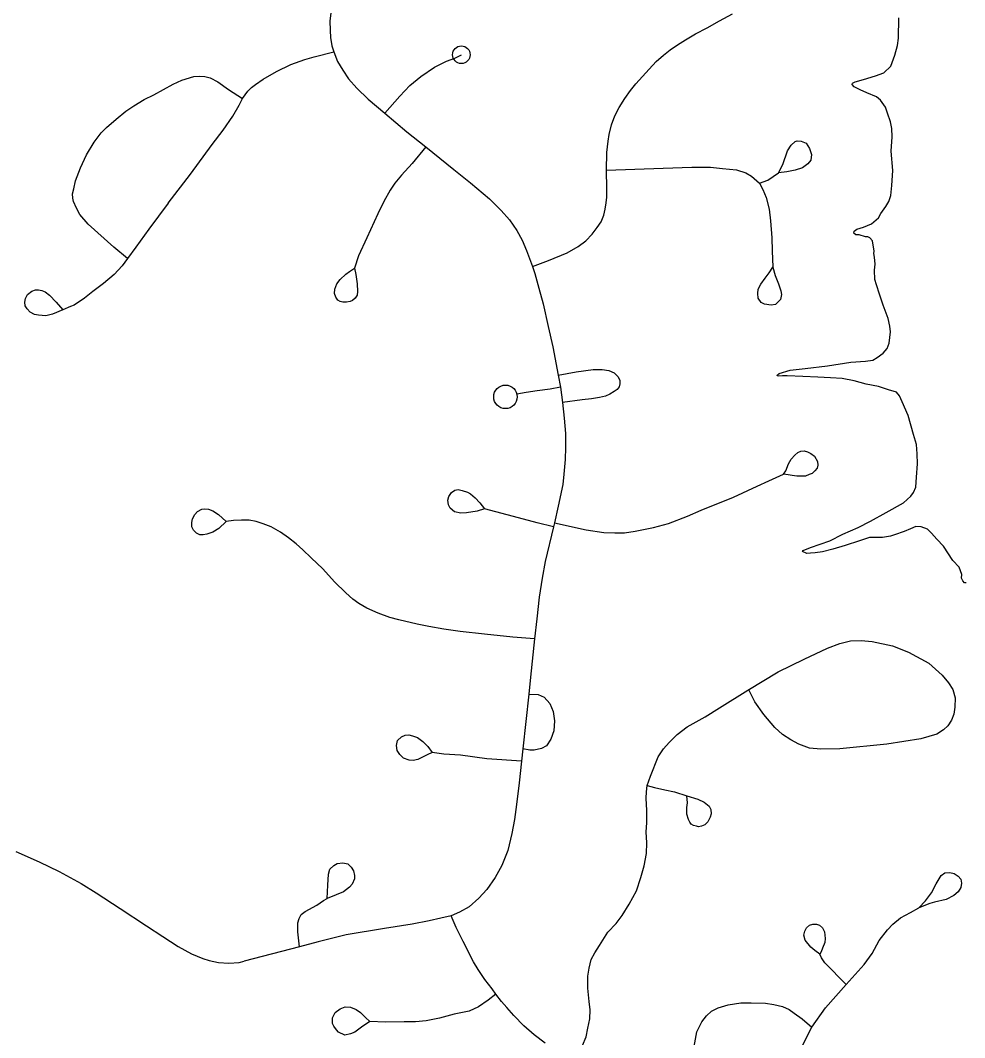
# Model space of a CAD drawing. Extents: x 653372 to 905732, y 627442 to 787275.
# Drawn here: x 662404 to 665084, y 780825 to 783713 of the extents above; entities that cross this region are included whole.
import ezdxf

# ---------------------------------------------------------------- set-up
doc = ezdxf.new("R2010")
doc.units = 0
for name, color, linetype in [('31', 7, 'Continuous'), ('33', 7, 'Continuous'), ('34', 7, 'Continuous'), ('35', 7, 'Continuous')]:
    doc.layers.add(name, color=color, linetype=linetype)

msp = doc.modelspace()

# ---------------------------------------------------------------- linework, layer by layer
at = {"layer": '31'}
msp.add_lwpolyline([(662391.5, 781354.1), (662457.3, 781324.4), (662514.2, 781297.2), (662576.7, 781262.8), (662619.5, 781236.3), (662687.9, 781192.3), (662762.1, 781142.8), (662808.2, 781112), (662852.3, 781083.7), (662889.9, 781063.1), (662922.4, 781050.1), (662940.3, 781044.3), (662966.3, 781039), (662996.2, 781036.6), (663024.8, 781038.8), (663039.8, 781042.8)], dxfattribs=at)
at = {"layer": '33'}
for points in [[(663286.4, 783741.3), (663282.9, 783711.8), (663283.4, 783684.1), (663284.7, 783664.8), (663287.9, 783640.9), (663293.8, 783624), (663304.5, 783596.6), (663319.2, 783571.7), (663335.2, 783546.8), (663359.5, 783520.8), (663391.4, 783488.9), (663438.4, 783449.6), (663500.5, 783396.9), (663554.5, 783354.1), (663634.3, 783289.3), (663681.9, 783251.9), (663735.2, 783206.6), (663768.9, 783173.4), (663791.9, 783147), (663812.9, 783116.1), (663828.1, 783088.6), (663840.8, 783059.9), (663857.3, 783014.2), (663864.5, 782994.9), (663875.2, 782953.1), (663887.4, 782908.3), (663902.2, 782843.6), (663915.2, 782785.9), (663930.2, 782705.7), (663936.9, 782671.4), (663943.1, 782628.6), (663947.8, 782583.9), (663951, 782540), (663951.1, 782500.1), (663950, 782466), (663946.9, 782425), (663943.4, 782395.5), (663930, 782333.9), (663920, 782286.6)], [(663857.3, 783014.2), (663903.3, 783031), (663955.9, 783053.4), (663987.6, 783070.7), (664009.2, 783086.8), (664027.3, 783105.7), (664040.9, 783125.1), (664052.1, 783141), (664060.4, 783159.9), (664063.9, 783177.4), (664066.4, 783194.8), (664068.2, 783211.4), (664068.2, 783235.4), (664067.5, 783287.6), (664068.7, 783337.9), (664071.9, 783369.9), (664074.8, 783388.7), (664081.8, 783416.8), (664091.6, 783441.6), (664103.7, 783465.6), (664119.4, 783491.1), (664135.7, 783514), (664150.9, 783532.4), (664188.5, 783574.6), (664208.3, 783595.8), (664229.3, 783614), (664247.9, 783629), (664269.5, 783644), (664292, 783657.9), (664320.4, 783674.3), (664353.4, 783691.6), (664388.4, 783711.7), (664424.7, 783731.4)], [(662824, 783193.7), (662887, 783276.1), (662948.6, 783360.8), (662979.9, 783401.5), (663007.1, 783441.3), (663024.8, 783472.6), (663034.8, 783491.6), (663049.8, 783512), (663059.8, 783522.3), (663071.1, 783530.8), (663093.1, 783546), (663131.2, 783567.8), (663171.5, 783587.3), (663211.7, 783601.6), (663238, 783609.6), (663293.8, 783624)], [(664555.7, 783280), (664568.1, 783303.7), (664580.9, 783342.9), (664591.8, 783358.9), (664602.5, 783368.9), (664609.1, 783371.3), (664620.1, 783369.7), (664634.2, 783364.1), (664644.1, 783349.5), (664649.5, 783331.8), (664647.7, 783316.2), (664638.9, 783306.1), (664623.6, 783294.2), (664602.7, 783287.7), (664579.2, 783283.2), (664555.7, 783280)], [(663554.5, 783354.1), (663515.8, 783307.1), (663485.7, 783274), (663466.5, 783250.8), (663453.5, 783230.9), (663435.8, 783199.2), (663418.4, 783163.5), (663387.7, 783095.8), (663363.7, 783044.8), (663352, 783009.4)], [(664067.5, 783287.6), (664228.1, 783293.8), (664309.4, 783296.6), (664362.6, 783295.9), (664396.3, 783292.9), (664436.4, 783288.9), (664462.8, 783280.3), (664478.8, 783270.7), (664493.9, 783257.2), (664502.2, 783251.1), (664511.4, 783232.7), (664521.1, 783210.3), (664529.2, 783176.9), (664533.4, 783144.3), (664536.5, 783095.5), (664537.4, 783059.1), (664539.2, 783012.6)], [(664502.2, 783251.1), (664525.8, 783259.5), (664555.7, 783280)], [(663352, 783009.4), (663356.3, 782991.7), (663360.4, 782965), (663361.1, 782943.8), (663359.9, 782932.8), (663354.7, 782924.2), (663347, 782917.8), (663339.9, 782914.5), (663329.7, 782913), (663319.1, 782912.9), (663311.7, 782915.3), (663305.2, 782919), (663299.2, 782927.2), (663296, 782937.4), (663296.4, 782950.2), (663302.6, 782965), (663311.8, 782977.5), (663327.7, 782992.1), (663338.5, 783000.1), (663352, 783009.4)], [(664539.2, 783012.6), (664546.3, 782989), (664556, 782964.7), (664562.5, 782945.6), (664564.2, 782935.2), (664561.3, 782920.2), (664547.3, 782906.3), (664534.7, 782904.2), (664515.9, 782907.4), (664506.3, 782912.2), (664497.6, 782924.8), (664496.7, 782937.9), (664498.3, 782949.5), (664505.3, 782964.2), (664517.5, 782981.4), (664529, 782996.7), (664539.2, 783012.6)], [(663930.2, 782705.7), (663981.4, 782715.2), (664029.5, 782721.8), (664055.2, 782722.4), (664073.8, 782719.4), (664089.5, 782712.3), (664101, 782701.2), (664105.2, 782691.1), (664105.3, 782681.3), (664103.3, 782673.1), (664097.5, 782665.3), (664089.3, 782659.3), (664077.3, 782652), (664065, 782646.1), (664047.6, 782642.1), (664024.9, 782638.3), (663998.5, 782636), (663943.1, 782628.6)], [(663936.9, 782671.4), (663907.3, 782666.1), (663871.1, 782661), (663839.4, 782656.7), (663813.2, 782652.2)], [(664569.7, 782425), (664576.5, 782434.6), (664584.3, 782454.5), (664591.8, 782467.2), (664601.9, 782478.6), (664610.6, 782486.2), (664619.1, 782490.5), (664628.9, 782490.8), (664637.9, 782488.6), (664647.5, 782483.8), (664657.6, 782475.7), (664666.3, 782461.1), (664667.3, 782450.7), (664665.1, 782442.3), (664658.4, 782434.7), (664651, 782427.1), (664643.1, 782423.5), (664631.9, 782419.3), (664622.2, 782418.9), (664607.9, 782419.3), (664594.3, 782421), (664582.7, 782423.3), (664569.7, 782425)], [(663920, 782286.6), (664010.1, 782267.1), (664059.9, 782259.7), (664091, 782258.2), (664118.3, 782258), (664149, 782262.9), (664201.3, 782273.7), (664243.8, 782284.7), (664297, 782305.2), (664336.5, 782322.2), (664428.2, 782359.8), (664494.7, 782390.3), (664528.3, 782406.1), (664569.7, 782425)], [(663721.2, 782326.5), (663700.7, 782320.1), (663670.6, 782314.8), (663653.8, 782314), (663635.8, 782318.1), (663624.2, 782328.1), (663619.2, 782338), (663616.9, 782350.9), (663619.9, 782361.4), (663627.8, 782373), (663636.8, 782379.4), (663647, 782381.3), (663657.9, 782378.8), (663672.8, 782373.5), (663681.5, 782368.8), (663694.4, 782357.4), (663708.1, 782343.3), (663721.2, 782326.5)], [(662988.4, 782290.5), (662967.1, 782270.8), (662950, 782259.8), (662933.5, 782254.1), (662922.8, 782252.3), (662913.6, 782253), (662904, 782257.2), (662895.9, 782265.9), (662890.9, 782275.7), (662890.4, 782287.2), (662892.5, 782298.2), (662899.4, 782310.3), (662907.2, 782318.9), (662919.3, 782325.2), (662927.3, 782326.3), (662937.8, 782325.1), (662950, 782320.3), (662966.1, 782310.6), (662988.4, 782290.5)], [(663916.9, 782275.2), (663870.5, 782286.3), (663817.5, 782300.7), (663721.2, 782326.5)], [(663863.4, 781957.2), (663801.5, 781961.7), (663721.5, 781970.7), (663652.4, 781978.5), (663606.3, 781985.2), (663563.3, 781992.7), (663530.4, 781999), (663478.4, 782011.1), (663452.6, 782018.1), (663419.4, 782030.5), (663387.6, 782044.3), (663365.1, 782057.3), (663347.8, 782069.8), (663328.3, 782087.6), (663296.1, 782119), (663262.4, 782156.2), (663229.8, 782187.6), (663206.2, 782210), (663186.9, 782226.9), (663165.3, 782244.3), (663142.8, 782259.8), (663115.9, 782275.2), (663093.7, 782283.8), (663073.1, 782290.1), (663053.8, 782293.8), (663031.8, 782294.5), (663009.2, 782293.4), (662988.4, 782290.5)], [(663920, 782286.6), (663916.9, 782275.2), (663893.7, 782176.7), (663885.3, 782130), (663876.6, 782075.6), (663869.6, 782014.3), (663863.4, 781957.2), (663851.7, 781848.2), (663847.5, 781800.6), (663830.3, 781644.8), (663825.9, 781610.2), (663819.6, 781549.1), (663811.9, 781486.9), (663806.1, 781444.6), (663798.5, 781405), (663787.4, 781356.9), (663770.7, 781314.2), (663751.7, 781280.1), (663728.1, 781245.4), (663705.5, 781221), (663677.8, 781196.7), (663650.3, 781181.5), (663626.5, 781170.8), (663597.4, 781164.9), (663564.2, 781157.1), (663515.7, 781147.7), (663438, 781134.8), (663328.5, 781117.4), (663249.2, 781097.1), (663196.4, 781083.5), (663039.8, 781042.8)], [(664468.5, 781811.3), (664555, 781863.3), (664628.1, 781900), (664694.7, 781931.2), (664730.1, 781943.8), (664760.2, 781951.3), (664790.1, 781952.3), (664821.2, 781949.5), (664878.7, 781938), (664924.9, 781919.7), (664982.4, 781888.1), (665020.3, 781854.5), (665038.5, 781832.5), (665050.2, 781813.3), (665056.7, 781789.7), (665056.5, 781763.7), (665053.3, 781743.7), (665046.3, 781726.4), (665036.1, 781710.4), (665024.1, 781699.1), (665004.9, 781686.7), (664959.7, 781673.7), (664863.1, 781658.5), (664729.6, 781645.6), (664676.2, 781643.9), (664643.2, 781647.5), (664613, 781658.8), (664590.7, 781670.5), (664567.1, 781686.2), (664545, 781705.7), (664513.7, 781742.4), (664488.8, 781778.8), (664471.2, 781812.8)], [(663999.5, 780803.1), (664010, 780828.1), (664014.6, 780852), (664020, 780879.2), (664021.4, 780904.5), (664018.2, 780927.9), (664014.8, 780965.7), (664014.5, 781000.2), (664018.5, 781022.8), (664024.4, 781047.3), (664034.7, 781065.8), (664047.7, 781086.9), (664070.9, 781124.5), (664095, 781149.8), (664111.9, 781172.2), (664131.7, 781204.1), (664153, 781242.4), (664165.2, 781279.7), (664174.6, 781313.2), (664180.9, 781348.1), (664182.4, 781378.6), (664180.1, 781409.9), (664182.2, 781435.1), (664181.9, 781470.2), (664179.7, 781504.7), (664180.9, 781523.5), (664183.4, 781541), (664192.7, 781568), (664214.4, 781622.2), (664229.4, 781645.1), (664245.5, 781662.8), (664268.3, 781686.2), (664296.9, 781707.4), (664347.1, 781736.4), (664388.4, 781761.1), (664468.5, 781811.3), (664471.2, 781812.8)], [(663572.6, 781635.2), (663558.2, 781627.9), (663532.1, 781615.1), (663518.5, 781612.3), (663507.6, 781613.3), (663491.7, 781618.9), (663481.1, 781629.5), (663473.7, 781640.7), (663471.3, 781655), (663474.9, 781668.4), (663485.8, 781678.9), (663496.2, 781684.4), (663506.5, 781684.7), (663516.8, 781682.5), (663530.8, 781677.6), (663545.9, 781666.2), (663560.2, 781651.6), (663572.6, 781635.2)], [(663825.9, 781610.2), (663728.3, 781617), (663652.8, 781627), (663605.9, 781630.3), (663572.6, 781635.2)], [(664183.4, 781541), (664204.1, 781535.4), (664232.9, 781529.2), (664260.1, 781522.7), (664295.7, 781512.2)], [(664295.7, 781512.2), (664327.2, 781502.3), (664344.5, 781494), (664359.3, 781482.5), (664363.5, 781473), (664364.7, 781460.3), (664362, 781451.4), (664354.7, 781437.8), (664346.7, 781429.8), (664337.6, 781425.6), (664329, 781424.2), (664323.3, 781425.2), (664314.8, 781427.5), (664308.3, 781431.4), (664303.6, 781437.2), (664300.2, 781444.7), (664295.3, 781459.5), (664295.9, 781478.3), (664297.1, 781492.2), (664295.7, 781512.2)], [(662391.5, 781354.1), (662457.3, 781324.4), (662514.2, 781297.2), (662576.7, 781262.8), (662619.5, 781236.3), (662687.9, 781192.3), (662762.1, 781142.8), (662808.2, 781112), (662852.3, 781083.7), (662889.9, 781063.1), (662922.4, 781050.1), (662940.3, 781044.3), (662966.3, 781039), (662996.2, 781036.6), (663024.8, 781038.8), (663039.8, 781042.8)], [(664953.9, 781193.8), (664972.5, 781213.3), (664989.6, 781236.4), (665003.3, 781261.7), (665016.8, 781285.5), (665027.9, 781293.4), (665042.3, 781294), (665054.5, 781291.1), (665065.6, 781283.5), (665073, 781275.1), (665074.8, 781264.2), (665072.8, 781251.4), (665065.3, 781238.8), (665053.1, 781228.4), (665031.2, 781217.7), (664998.1, 781210), (664985.1, 781206.2), (664953.9, 781193.8)], [(664554.9, 780658.6), (664610.9, 780776.6), (664650.3, 780854.6), (664688.9, 780910), (664748, 780976.6), (664798.5, 781033.2), (664821, 781064.4), (664841.7, 781101.1), (664865.2, 781131.2), (664880.1, 781147.7), (664902.2, 781165.1), (664929.9, 781180.7), (664953.9, 781193.8)], [(663893.5, 780809.3), (663862.1, 780833.4), (663833.2, 780859.2), (663804.4, 780888), (663784.9, 780910.6), (663769.4, 780928.2), (663753.4, 780948.3), (663743.2, 780963.5), (663722.6, 780990.1), (663703.3, 781018.6), (663690.3, 781041), (663660.6, 781098), (663641, 781137.7), (663626.5, 781170.8)], [(664672.9, 781062.2), (664658.9, 781072.9), (664647.3, 781081.9), (664631.5, 781102), (664627.8, 781116), (664630.2, 781127.2), (664635.1, 781136.8), (664644.1, 781144.8), (664653.4, 781147.6), (664663.2, 781147.8), (664672.3, 781144.4), (664680.3, 781137), (664686.2, 781126), (664688.2, 781106.9), (664686.8, 781095.7), (664680.1, 781078.9), (664676.7, 781068.7), (664672.9, 781062.2)], [(664748, 780976.6), (664687.6, 781037.5), (664677.8, 781051.7), (664672.9, 781062.2)], [(663753.4, 780948.3), (663731.6, 780931.9), (663704.4, 780913.2), (663678.3, 780900.7), (663635.1, 780891.8), (663594.1, 780880.5), (663555.6, 780873.1), (663525.8, 780870.1), (663493, 780870.3), (663440.7, 780869.5), (663396.2, 780870.8)], [(663396.2, 780870.8), (663372.3, 780855.2), (663353.1, 780840.9), (663341.2, 780835.8), (663324.7, 780832.4), (663307, 780840.6), (663301, 780847.1), (663293.5, 780858.3), (663289.8, 780865.4), (663290.3, 780881.1), (663297.7, 780896.9), (663312.1, 780907), (663326.4, 780912.8), (663341.2, 780912.3), (663357.4, 780905.6), (663369.6, 780896.6), (663384, 780882.1), (663396.2, 780870.8)], [(664309.1, 780705.4), (664314.2, 780789.6), (664324, 780841.7), (664337.7, 780870.1), (664351.1, 780887.2), (664365.9, 780900.1), (664384.2, 780910.4), (664413.2, 780918.8), (664448.3, 780923.9), (664478.1, 780924), (664518.7, 780922.8), (664542.2, 780919), (664566.7, 780913.6), (664585.5, 780904.8), (664600.1, 780895.2), (664622.7, 780879.1), (664650.3, 780854.6)]]:
    msp.add_lwpolyline(points, dxfattribs=at)
msp.add_circle((663780.8, 782644.3), 33.4, dxfattribs=at)
at = {"layer": '34'}
for points in [[(663438.4, 783449.6), (663481, 783498.1), (663509.2, 783528.1), (663540.9, 783553.7), (663579.6, 783579.9), (663613.7, 783597.4), (663636.9, 783605.5), (663655.7, 783615.5)], [(662708, 783037.3), (662669.7, 783069.5), (662596.2, 783134.4), (662572.8, 783162.1), (662563.2, 783180), (662554.9, 783198.8), (662553.4, 783208.1), (662552.5, 783220.9), (662555.6, 783235), (662560.6, 783257.3), (662575.3, 783294.7), (662592.4, 783331.2), (662613.6, 783367.4), (662633.1, 783393.9), (662649, 783408.9), (662676.2, 783432.8), (662703.8, 783454.9), (662726.4, 783470.6), (662755.6, 783488.7), (662782.9, 783502), (662837.5, 783532), (662862.1, 783543.6), (662896.8, 783553.2), (662911.8, 783554.9), (662927.3, 783554), (662943, 783549.6), (662964.7, 783538.8), (662994.5, 783517.1), (663034.8, 783491.6)], [(662824, 783193.7), (662768.8, 783120), (662731.9, 783069), (662708, 783037.3), (662692.8, 783016.2), (662670.5, 782991.7), (662640.6, 782966.5), (662610.3, 782942.9), (662586, 782924.5), (662556.7, 782904.2), (662546.8, 782900.5), (662524.9, 782891.4)], [(662524.9, 782891.4), (662495.5, 782879.1), (662476.3, 782873.9), (662455.6, 782875.9), (662444.7, 782878), (662431.6, 782884.5), (662423.5, 782894), (662418.1, 782903), (662417, 782912.8), (662418.7, 782923.3), (662424.8, 782935.1), (662436.5, 782944), (662446.8, 782948.5), (662455.6, 782948.3), (662465.3, 782946.6), (662474.8, 782942.4), (662486.9, 782932.7), (662505.7, 782912.8), (662524.9, 782891.4)], [(663847.5, 781800.6), (663873.2, 781799), (663891, 781792.2), (663906.8, 781773.8), (663916.3, 781751.6), (663920.2, 781724.2), (663917.8, 781696.1), (663910, 781672.9), (663897, 781653.7), (663883.5, 781646.3), (663862.2, 781641.5), (663849.7, 781641.1), (663830.3, 781644.8)], [(663274.7, 781220.2), (663276.6, 781257.7), (663279.1, 781289.6), (663282.6, 781303.6), (663293.9, 781314.2), (663303.4, 781320.1), (663319.1, 781322), (663333.1, 781318.5), (663343, 781309.6), (663349.7, 781299.2), (663352.4, 781285.8), (663352.1, 781276.5), (663345.4, 781261.1), (663338.4, 781252.1), (663320.8, 781239.3), (663300.8, 781231.1), (663274.7, 781220.2)], [(663196.4, 781083.5), (663191.4, 781125.8), (663191.3, 781150.8), (663195.6, 781164), (663201.4, 781174.7), (663212.6, 781183.8), (663246, 781201.5), (663264.3, 781214.3), (663274.7, 781220.2)]]:
    msp.add_lwpolyline(points, dxfattribs=at)
msp.add_circle((663655.7, 783615.5), 25, dxfattribs=at)
at = {"layer": '35'}
for points in [[(664893.6, 783641.5), (664895.8, 783662.6), (664896.7, 783720)], [(664839, 783152.8), (664845.8, 783164.6), (664859.9, 783184.9), (664869.1, 783199), (664874.4, 783215.6), (664877.6, 783244.2), (664879.7, 783286.4), (664875, 783341.6), (664877.8, 783382.2), (664877.7, 783406.1), (664873.5, 783424.6), (664864.7, 783449.6), (664859.6, 783466.5), (664845.1, 783486.8), (664834.2, 783495.7), (664806.6, 783506.9), (664787.7, 783515.5), (664770.4, 783524), (664765.1, 783531.3), (664766, 783534.5), (664773.3, 783538.3), (664796.6, 783544.7), (664831.2, 783555.7), (664854.5, 783563.7), (664874.3, 783583.1), (664885.6, 783613.8), (664893.6, 783641.5)], [(664923.3, 782591.1), (664907, 782629.8), (664899.5, 782647.6), (664890.2, 782657.5), (664868.1, 782664.5), (664839.7, 782674.1), (664804, 782680), (664770, 782689.8), (664736.7, 782696.4), (664703.3, 782698.2), (664667.5, 782700), (664624.5, 782702.1), (664580.7, 782704.2), (664567.2, 782703.8), (664556.8, 782703.4), (664552.1, 782703.5), (664552.9, 782706.7), (664557.8, 782710.5), (664588.4, 782720), (664631.6, 782725), (664694.9, 782732.7), (664760.5, 782742.7), (664802.1, 782745.4), (664823.7, 782748), (664835.9, 782755.6), (664853, 782768.6), (664863.7, 782781.1), (664869.8, 782796.8), (664873.1, 782828.6), (664871.2, 782845.4), (664867.1, 782866.3), (664853.1, 782905), (664842.1, 782935.7), (664833.3, 782962.2), (664829, 782977.4), (664828.2, 783003.8), (664830.3, 783021.3), (664827.7, 783040.5), (664826.4, 783050.9), (664827.4, 783058), (664822.7, 783087.1), (664815, 783095.3), (664808.7, 783098.7), (664802.3, 783098.9), (664784.1, 783104.2), (664775.4, 783104.5), (664769.1, 783108.7), (664770.1, 783114.2), (664777.5, 783120.4), (664796.8, 783126.2), (664819.4, 783135.9), (664839, 783152.8)], [(665088.5, 782116.1), (665083.7, 782116.2), (665078.3, 782122), (665075.3, 782130), (665075.6, 782140.4), (665068.3, 782161.3), (665050.5, 782179.4), (665023.8, 782220.1), (665004.5, 782240.6), (664989.8, 782257), (664978.2, 782268.5), (664960.9, 782275.4), (664945.8, 782275.9), (664930.4, 782269.2), (664912.7, 782262.5), (664885.2, 782252.2), (664873.2, 782248.5), (664850.8, 782245.2), (664834.8, 782244.9), (664814.1, 782245.5), (664785.9, 782235.2), (664744.8, 782222.1), (664709.4, 782212), (664680.5, 782204.1), (664659.7, 782201.5), (664646.1, 782200.3), (664636.5, 782199.8), (664623.9, 782205), (664625.6, 782208.1), (664646.6, 782216.3), (664701.4, 782235.4), (664737.8, 782254.2), (664782.2, 782273.6), (664816.3, 782291.7), (664861.6, 782315.9), (664910.3, 782343.9), (664930.8, 782362.5), (664938.3, 782372.6), (664945.1, 782387.6), (664946.8, 782416.2), (664950.3, 782454.3), (664949.6, 782482.2), (664947.2, 782509.4), (664938.5, 782537.6), (664923.3, 782591.1)]]:
    msp.add_lwpolyline(points, dxfattribs=at)

doc.saveas('drawing.dxf')
